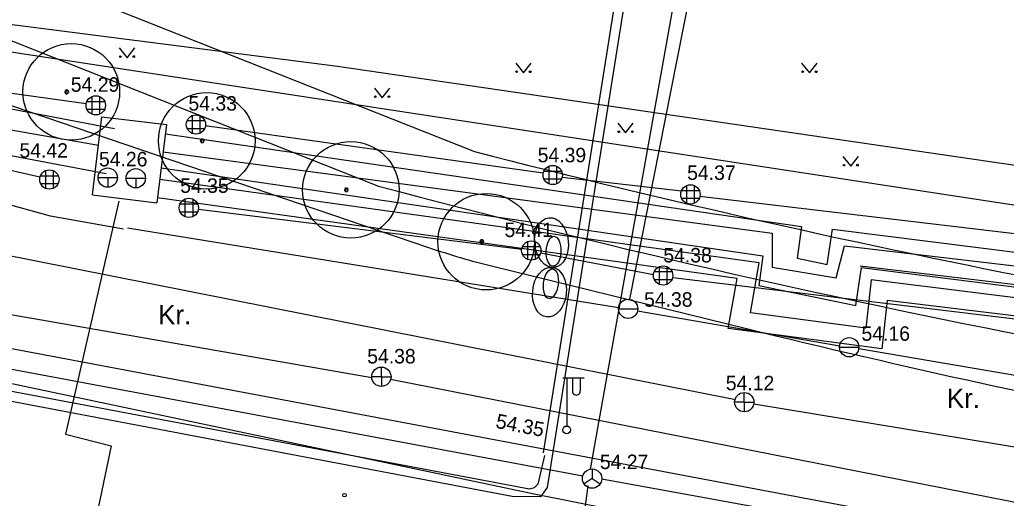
# Model space of a CAD drawing. Extents: x 9156 to 9809, y 2728 to 4000.
# Drawn here: x 9690.1 to 9741.2, y 3673.3 to 3698.1 of the extents above; entities that cross this region are included whole.
import ezdxf

# ---------------------------------------------------------------- set-up
doc = ezdxf.new("R2010")
doc.units = 0
for name, color, linetype in [('Level 16', 7, 'Continuous'), ('Level 17', 7, 'Continuous'), ('Level 18', 7, 'Continuous'), ('Level 54', 7, 'Continuous'), ('Level 56', 7, 'Continuous'), ('Level 8', 7, 'Continuous'), ('Level 9', 7, 'Continuous')]:
    doc.layers.add(name, color=color, linetype=linetype)

msp = doc.modelspace()

# ---------------------------------------------------------------- linework, layer by layer
at = {"layer": 'Level 16'}
msp.add_line((9680.691, 3682.788), (9760.055, 3667.827), dxfattribs=at)
at = {"layer": 'Level 17'}
for p, q in [((9685.405, 3702.503), (9713.644, 3691.304)), ((9687.87, 3697.76), (9708.677, 3689.509)), ((9719.248, 3674.474), (9628.975, 3691.391)), ((9713.128, 3625.933), (9719.527, 3673.974))]:
    msp.add_line(p, q, dxfattribs=at)
for radius, start in [(500, 255.50784), (503, 255.01114)]:
    msp.add_arc((9838.768, 4175.395), radius, start, 259.06086, dxfattribs=at)
at = {"layer": 'Level 18'}
for p, q in [((9683.7, 3695.714), (9711.256, 3686.333)), ((9714.602, 3685.354), (9727.724, 3682.129))]:
    msp.add_line(p, q, dxfattribs=at)
for centre, radius, start, end in [((9724.147, 3724.198), 40, 251.1988, 256.1947), ((9847.035, 4167.686), 500, 256.19474, 259.06086)]:
    msp.add_arc(centre, radius, start, end, dxfattribs=at)
at = {"layer": 'Level 54'}
for p, q in [((9721.688, 3683.648), (9732.75, 3739.763)), ((9719.649, 3674.847), (9730.614, 3736.312)), ((9717.216, 3675.691), (9724.011, 3718.574)), ((9724.506, 3718.575), (9717.413, 3673.886)), ((9695.258, 3696.668), (9695.661, 3696.163)), ((9695.661, 3696.163), (9696.058, 3696.668)), ((9691.692, 3687.955), (9662.174, 3696.032)), ((9715.782, 3695.886), (9716.183, 3695.383)), ((9716.183, 3695.383), (9716.582, 3695.886)), ((9730.58, 3695.886), (9730.981, 3695.383)), ((9730.981, 3695.383), (9731.38, 3695.886)), ((9693.542, 3693.769), (9681.903, 3695.413)), ((9708.464, 3694.591), (9708.867, 3694.086)), ((9708.867, 3694.086), (9709.264, 3694.591)), ((9694.178, 3691.621), (9680.878, 3693.909)), ((9693.582, 3693.893), (9694.499, 3693.893)), ((9693.841, 3694.151), (9693.841, 3693.235)), ((9694.241, 3694.151), (9694.241, 3693.235)), ((9693.582, 3693.493), (9694.499, 3693.493)), ((9693.863, 3689.052), (9694.359, 3693.104)), ((9694.359, 3693.104), (9697.7, 3692.695)), ((9698.766, 3692.901), (9699.683, 3692.901)), ((9699.025, 3693.159), (9699.025, 3692.243)), ((9699.425, 3693.159), (9699.425, 3692.243)), ((9721.066, 3692.774), (9721.469, 3692.269)), ((9721.469, 3692.269), (9721.866, 3692.774)), ((9680.291, 3692.482), (9691.152, 3689.985)), ((9697.7, 3692.695), (9697.204, 3688.643)), ((9698.766, 3692.501), (9699.683, 3692.501)), ((9717.205, 3690.175), (9699.704, 3692.634)), ((9719.248, 3674.474), (9628.975, 3691.391)), ((9697.533, 3691.287), (9729.058, 3687.079)), ((9732.718, 3691.044), (9733.121, 3690.539)), ((9733.121, 3690.539), (9733.518, 3691.044)), ((9691.438, 3690.307), (9691.438, 3689.391)), ((9691.838, 3690.307), (9691.838, 3689.391)), ((9717.238, 3690.284), (9718.155, 3690.284)), ((9717.496, 3690.543), (9717.496, 3689.626)), ((9717.896, 3690.543), (9717.896, 3689.626)), ((9691.18, 3690.049), (9692.096, 3690.049)), ((9694.158, 3689.948), (9695.158, 3689.948)), ((9694.658, 3689.948), (9694.658, 3689.448)), ((9695.612, 3689.917), (9696.612, 3689.917)), ((9696.112, 3689.917), (9696.112, 3689.417)), ((9717.238, 3689.884), (9718.155, 3689.884)), ((9724.353, 3689.246), (9718.18, 3689.956)), ((9691.18, 3689.649), (9692.096, 3689.649)), ((9724.366, 3689.278), (9725.282, 3689.278)), ((9724.624, 3689.536), (9724.624, 3688.62)), ((9725.024, 3689.536), (9725.024, 3688.62)), ((9674.744, 3688.858), (9727.149, 3678.46)), ((9695.234, 3688.726), (9692.473, 3676.649)), ((9693.863, 3689.052), (9697.204, 3688.643)), ((9698.658, 3688.84), (9698.658, 3687.924)), ((9699.058, 3688.84), (9699.058, 3687.924)), ((9724.366, 3688.878), (9725.282, 3688.878)), ((9761.637, 3684.666), (9725.313, 3688.971)), ((9698.4, 3688.582), (9699.317, 3688.582)), ((9698.4, 3688.182), (9699.317, 3688.182)), ((9699.354, 3688.314), (9716.095, 3686.234)), ((9695.47, 3687.269), (9691.692, 3687.955)), ((9721.107, 3683.203), (9695.676, 3687.321)), ((9716.384, 3686.63), (9716.384, 3685.714)), ((9716.784, 3686.63), (9716.784, 3685.714)), ((9729.058, 3687.079), (9729.058, 3685.314)), ((9716.126, 3686.372), (9717.042, 3686.372)), ((9732.36, 3684.763), (9732.8, 3686.417)), ((9732.8, 3686.417), (9759.874, 3683.218)), ((9716.126, 3685.972), (9717.042, 3685.972)), ((9717.087, 3686.052), (9722.915, 3684.935)), ((9722.951, 3685.077), (9723.867, 3685.077)), ((9723.209, 3685.335), (9723.209, 3684.419)), ((9723.609, 3685.335), (9723.609, 3684.419)), ((9729.058, 3685.314), (9732.36, 3684.763)), ((9708.328, 3679.577), (9679.401, 3684.636)), ((9722.951, 3684.677), (9723.867, 3684.677)), ((9723.904, 3684.776), (9766.956, 3679.572)), ((9721.101, 3683.151), (9722.101, 3683.151)), ((9732.562, 3681.221), (9722.088, 3683.027)), ((9716.5, 3673.808), (9677.017, 3681.264)), ((9732.54, 3681.159), (9733.54, 3681.159)), ((9805.306, 3668.907), (9733.541, 3681.071)), ((9715.597, 3673.433), (9677.197, 3680.714)), ((9708.825, 3679.63), (9708.825, 3680.13)), ((9708.825, 3679.63), (9708.325, 3679.63)), ((9708.825, 3679.63), (9709.325, 3679.63)), ((9708.825, 3679.63), (9708.825, 3679.13)), ((9746.659, 3672.134), (9709.302, 3679.48)), ((9718.216, 3679.579), (9719.316, 3679.579)), ((9718.416, 3679.579), (9718.416, 3677.079)), ((9718.716, 3679.579), (9718.716, 3678.879)), ((9719.116, 3679.579), (9719.116, 3678.879)), ((9727.611, 3678.314), (9727.611, 3678.814)), ((9727.611, 3678.314), (9727.111, 3678.314)), ((9727.611, 3678.314), (9728.111, 3678.314)), ((9727.611, 3678.314), (9727.611, 3677.814)), ((9728.106, 3678.226), (9749.978, 3674.621)), ((9692.473, 3676.649), (9694.832, 3676.045)), ((9694.832, 3676.045), (9693.929, 3671.668)), ((9717.276, 3675.557), (9716.916, 3674.057)), ((9719.734, 3674.855), (9719.734, 3674.355)), ((9719.734, 3674.355), (9719.318, 3674.077)), ((9719.734, 3674.355), (9720.15, 3674.077)), ((9720.234, 3674.349), (9804.862, 3658.927)), ((9716.736, 3673.867), (9716.5, 3673.808)), ((9716.916, 3674.057), (9716.736, 3673.867)), ((9717.413, 3673.886), (9717.066, 3673.406)), ((9717.066, 3673.406), (9715.597, 3673.433))]:
    msp.add_line(p, q, dxfattribs=at)
for points in [[(9695.017, 3692.471), (9681.545, 3695.027), (9656.694, 3702.787), (9660.162, 3724.853), (9656.065, 3725.674)], [(9694.576, 3690.145), (9680.969, 3692.726), (9654.037, 3701.136), (9657.47, 3722.977), (9655.6, 3723.353)], [(9694.576, 3690.145), (9680.969, 3692.726), (9654.037, 3701.136), (9657.47, 3722.977), (9655.6, 3723.353)], [(9669.366, 3700.509), (9706.561, 3695.721), (9760.177, 3687.877), (9760.263, 3708.241), (9757.403, 3709.459), (9722.811, 3716.105)], [(9668.849, 3683.691), (9716.728, 3673.571), (9733.181, 3670.306), (9749.81, 3667.577), (9753.185, 3667.02), (9755.937, 3666.713), (9759.285, 3666.165), (9760.87, 3667.83), (9761.204, 3674.559), (9762.185, 3706.838)], [(9761.574, 3686.738), (9760.208, 3685.671), (9670.741, 3699.357), (9669.366, 3700.509)], [(9697.642, 3692.217), (9730.577, 3687.41), (9730.35, 3685.767), (9731.897, 3685.447), (9732.17, 3687.273), (9750, 3685.031)], [(9697.426, 3690.449), (9728.572, 3685.904), (9728.358, 3684.36), (9733.38, 3683.323), (9733.674, 3685.287), (9749.856, 3683.23)], [(9750.105, 3682.667), (9734.173, 3684.657), (9733.9, 3682.154), (9727.924, 3682.941), (9728.388, 3685.532), (9697.353, 3689.853)], [(9750.085, 3681.743), (9735.01, 3683.587), (9734.737, 3681.076), (9726.771, 3682.126), (9727.237, 3684.724), (9697.236, 3688.901)], [(9750, 3683.386), (9733.605, 3685.361)]]:
    msp.add_lwpolyline(points, dxfattribs=at)
for centre, radius in [((9695.308, 3696.218), 0.0428), ((9696.008, 3696.218), 0.0452), ((9715.832, 3695.436), 0.0407), ((9716.532, 3695.436), 0.0486), ((9730.63, 3695.436), 0.0407), ((9731.33, 3695.436), 0.0486), ((9694.041, 3693.693), 0.5), ((9708.514, 3694.141), 0.0428), ((9709.214, 3694.141), 0.0452), ((9699.225, 3692.701), 0.5), ((9721.116, 3692.324), 0.0428), ((9721.816, 3692.324), 0.0452), ((9691.638, 3689.849), 0.5), ((9694.658, 3689.948), 0.5), ((9696.112, 3689.917), 0.5), ((9717.696, 3690.084), 0.5), ((9732.768, 3690.594), 0.0428), ((9733.468, 3690.594), 0.0452), ((9724.824, 3689.078), 0.5), ((9698.858, 3688.382), 0.5), ((9716.584, 3686.172), 0.5), ((9723.409, 3684.877), 0.5), ((9721.601, 3683.151), 0.5), ((9733.04, 3681.159), 0.5), ((9708.825, 3679.63), 0.5), ((9727.611, 3678.314), 0.5), ((9718.416, 3676.879), 0.2), ((9719.734, 3674.355), 0.5), ((9706.912, 3673.499), 0.0909)]:
    msp.add_circle(centre, radius, dxfattribs=at)
msp.add_arc((9718.916, 3678.879), 0.2, 179.9393, 0.0607, dxfattribs=at)
at = {"layer": 'Level 56'}
for p, q in [((9685.405, 3702.503), (9713.644, 3691.304)), ((9687.87, 3697.76), (9708.677, 3689.509)), ((9683.7, 3695.714), (9711.256, 3686.333)), ((9714.602, 3685.354), (9727.724, 3682.129))]:
    msp.add_line(p, q, dxfattribs=at)
for centre, radius, start, end in [((9838.768, 4175.395), 500, 255.50784, 259.06086), ((9838.768, 4175.395), 503, 255.01114, 259.06086), ((9724.147, 3724.198), 40, 251.1988, 256.1947), ((9847.035, 4167.686), 500, 256.19474, 259.06086)]:
    msp.add_arc(centre, radius, start, end, dxfattribs=at)
at = {"layer": 'Level 8'}
for centre, major_axis, ratio in [((9717.631, 3686.585), (0.134, -1.286), 0.674652), ((9717.631, 3686.585), (0.134, -1.286), 0.674652), ((9717.631, 3686.585), (0.134, -1.286), 0.674652), ((9717.631, 3686.585), (0.134, -1.286), 0.674652), ((9717.738, 3686.13), (-0.027, -0.777), 0.486914), ((9717.738, 3686.13), (-0.027, -0.777), 0.486914), ((9717.738, 3686.13), (-0.027, -0.777), 0.486914), ((9717.738, 3686.13), (-0.027, -0.777), 0.486914), ((9717.524, 3684.013), (0.134, 1.286), 0.674652), ((9717.524, 3684.013), (0.134, 1.286), 0.674652), ((9717.524, 3684.013), (0.134, 1.286), 0.674652), ((9717.524, 3684.013), (0.134, 1.286), 0.674652), ((9717.598, 3684.449), (0.102, 0.771), 0.486914), ((9717.598, 3684.449), (0.102, 0.771), 0.486914), ((9717.598, 3684.449), (0.102, 0.771), 0.486914), ((9717.598, 3684.449), (0.102, 0.771), 0.486914)]:
    msp.add_ellipse(centre, major_axis=major_axis, ratio=ratio, dxfattribs=at)
at = {"layer": 'Level 9'}
for p, q in [((9692.46, 3694.402), (9692.439, 3694.405)), ((9692.439, 3694.377), (9692.46, 3694.38)), ((9692.447, 3694.433), (9692.467, 3694.425)), ((9692.467, 3694.358), (9692.447, 3694.348)), ((9692.462, 3694.325), (9692.479, 3694.34)), ((9692.479, 3694.443), (9692.463, 3694.457)), ((9692.484, 3694.475), (9692.495, 3694.457)), ((9692.496, 3694.324), (9692.484, 3694.306)), ((9692.517, 3694.467), (9692.51, 3694.487)), ((9692.51, 3694.294), (9692.516, 3694.315)), ((9692.549, 3694.39), (9692.528, 3694.39)), ((9692.538, 3694.491), (9692.538, 3694.47)), ((9692.538, 3694.312), (9692.538, 3694.29)), ((9692.539, 3694.379), (9692.539, 3694.4)), ((9692.56, 3694.467), (9692.566, 3694.488)), ((9692.566, 3694.294), (9692.561, 3694.315)), ((9692.581, 3694.324), (9692.593, 3694.306)), ((9692.592, 3694.476), (9692.582, 3694.457)), ((9692.598, 3694.443), (9692.614, 3694.457)), ((9692.615, 3694.326), (9692.599, 3694.34)), ((9692.63, 3694.433), (9692.61, 3694.423)), ((9692.611, 3694.359), (9692.63, 3694.35)), ((9692.617, 3694.402), (9692.638, 3694.406)), ((9692.638, 3694.377), (9692.617, 3694.381)), ((9699.472, 3691.864), (9699.45, 3691.867)), ((9699.45, 3691.839), (9699.472, 3691.842)), ((9699.458, 3691.895), (9699.479, 3691.887)), ((9699.478, 3691.82), (9699.458, 3691.811)), ((9699.473, 3691.787), (9699.49, 3691.802)), ((9699.491, 3691.905), (9699.474, 3691.919)), ((9699.495, 3691.937), (9699.507, 3691.919)), ((9699.507, 3691.786), (9699.495, 3691.768)), ((9699.528, 3691.929), (9699.521, 3691.949)), ((9699.521, 3691.756), (9699.527, 3691.777)), ((9699.56, 3691.852), (9699.539, 3691.852)), ((9699.55, 3691.774), (9699.549, 3691.752)), ((9699.55, 3691.953), (9699.55, 3691.932)), ((9699.55, 3691.841), (9699.55, 3691.862)), ((9699.571, 3691.929), (9699.577, 3691.95)), ((9699.577, 3691.756), (9699.572, 3691.777)), ((9699.592, 3691.786), (9699.604, 3691.768)), ((9699.604, 3691.938), (9699.593, 3691.919)), ((9699.609, 3691.905), (9699.626, 3691.919)), ((9699.627, 3691.788), (9699.61, 3691.802)), ((9699.641, 3691.895), (9699.622, 3691.885)), ((9699.622, 3691.821), (9699.642, 3691.812)), ((9699.628, 3691.864), (9699.649, 3691.868)), ((9699.649, 3691.839), (9699.628, 3691.843)), ((9706.931, 3689.327), (9706.909, 3689.329)), ((9706.909, 3689.301), (9706.93, 3689.304)), ((9706.917, 3689.357), (9706.937, 3689.349)), ((9706.937, 3689.282), (9706.917, 3689.273)), ((9706.932, 3689.249), (9706.949, 3689.264)), ((9706.949, 3689.367), (9706.933, 3689.381)), ((9706.954, 3689.399), (9706.966, 3689.381)), ((9706.966, 3689.248), (9706.954, 3689.23)), ((9706.987, 3689.391), (9706.98, 3689.411)), ((9706.98, 3689.219), (9706.986, 3689.239)), ((9707.019, 3689.314), (9706.998, 3689.314)), ((9707.008, 3689.416), (9707.008, 3689.394)), ((9707.008, 3689.236), (9707.008, 3689.214)), ((9707.009, 3689.303), (9707.009, 3689.324)), ((9707.03, 3689.391), (9707.036, 3689.412)), ((9707.036, 3689.218), (9707.031, 3689.239)), ((9707.051, 3689.248), (9707.063, 3689.23)), ((9707.062, 3689.4), (9707.052, 3689.381)), ((9707.068, 3689.367), (9707.084, 3689.381)), ((9707.085, 3689.25), (9707.069, 3689.264)), ((9707.1, 3689.357), (9707.081, 3689.347)), ((9707.081, 3689.283), (9707.1, 3689.274)), ((9707.087, 3689.326), (9707.108, 3689.33)), ((9707.108, 3689.301), (9707.087, 3689.305)), ((9713.942, 3686.639), (9713.92, 3686.642)), ((9713.92, 3686.614), (9713.942, 3686.617)), ((9713.928, 3686.67), (9713.949, 3686.662)), ((9713.948, 3686.595), (9713.928, 3686.585)), ((9713.961, 3686.68), (9713.944, 3686.694)), ((9713.965, 3686.712), (9713.977, 3686.694)), ((9713.998, 3686.704), (9713.991, 3686.724)), ((9714.03, 3686.627), (9714.009, 3686.627)), ((9714.02, 3686.728), (9714.02, 3686.707)), ((9714.02, 3686.616), (9714.02, 3686.637)), ((9714.041, 3686.704), (9714.047, 3686.725)), ((9714.074, 3686.713), (9714.063, 3686.694)), ((9714.079, 3686.68), (9714.096, 3686.694)), ((9714.111, 3686.67), (9714.092, 3686.66)), ((9714.092, 3686.596), (9714.112, 3686.587)), ((9714.098, 3686.639), (9714.119, 3686.643)), ((9714.119, 3686.614), (9714.098, 3686.618)), ((9713.944, 3686.562), (9713.96, 3686.577)), ((9713.977, 3686.561), (9713.965, 3686.543)), ((9713.991, 3686.531), (9713.997, 3686.552)), ((9714.02, 3686.549), (9714.019, 3686.527)), ((9714.047, 3686.531), (9714.042, 3686.552)), ((9714.062, 3686.561), (9714.074, 3686.543)), ((9714.097, 3686.563), (9714.08, 3686.577))]:
    msp.add_line(p, q, dxfattribs=at)
for centre in [(9692.773, 3694.39), (9699.785, 3691.852), (9707.243, 3689.314), (9714.255, 3686.627)]:
    msp.add_circle(centre, 2.5, dxfattribs=at)
for centre, radius, start, end in [((9692.538, 3694.391), 0.101, 155.3123, 171.7042), ((9692.538, 3694.391), 0.101, 187.9671, 204.8625), ((9692.538, 3694.391), 0.0788, 171.5431, 187.6203), ((9692.538, 3694.391), 0.101, 220.7122, 237.1166), ((9692.538, 3694.391), 0.101, 122.8434, 139.0222), ((9692.538, 3694.391), 0.0788, 138.6432, 154.5795), ((9692.538, 3694.391), 0.0788, 204.4529, 220.4774), ((9692.538, 3694.391), 0.0788, 105.9559, 123.0564), ((9692.538, 3694.391), 0.0788, 237.451, 253.0843), ((9692.538, 3694.391), 0.101, 90.0356, 106.342), ((9692.538, 3694.391), 0.101, 253.2952, 269.5718), ((9692.538, 3694.391), 0.0788, 74.31, 90.043), ((9692.538, 3694.391), 0.0788, 269.9461, 286.3473), ((9692.538, 3694.391), 0.101, 57.6108, 74.1981), ((9692.538, 3694.391), 0.101, 285.972, 302.5562), ((9692.538, 3694.391), 0.0788, 302.254, 320.086), ((9692.538, 3694.391), 0.0788, 41.2062, 56.7795), ((9692.538, 3694.391), 0.0788, 8.0619, 24.0332), ((9692.538, 3694.391), 0.0788, 336.0557, 352.7558), ((9692.538, 3694.391), 0.101, 24.5394, 40.9852), ((9692.538, 3694.391), 0.101, 319.7777, 336.0738), ((9692.538, 3694.391), 0.101, 352.27, 8.583), ((9699.55, 3691.853), 0.101, 155.3123, 171.7042), ((9699.55, 3691.853), 0.101, 187.9671, 204.8625), ((9699.55, 3691.853), 0.0788, 171.5431, 187.6203), ((9699.55, 3691.853), 0.101, 220.7122, 237.1166), ((9699.55, 3691.853), 0.101, 122.8434, 139.0222), ((9699.55, 3691.853), 0.0788, 204.4529, 220.4774), ((9699.55, 3691.853), 0.0788, 138.6432, 154.5795), ((9699.55, 3691.853), 0.0788, 105.9559, 123.0564), ((9699.55, 3691.853), 0.0788, 237.451, 253.0843), ((9699.55, 3691.853), 0.101, 90.0356, 106.342), ((9699.55, 3691.853), 0.101, 253.2952, 269.5718), ((9699.55, 3691.853), 0.0788, 74.31, 90.043), ((9699.55, 3691.853), 0.0788, 269.9461, 286.3473), ((9699.55, 3691.853), 0.101, 57.6108, 74.1981), ((9699.55, 3691.853), 0.101, 285.972, 302.5562), ((9699.55, 3691.853), 0.0788, 302.254, 320.086), ((9699.55, 3691.853), 0.0788, 41.2062, 56.7795), ((9699.55, 3691.853), 0.0788, 8.0619, 24.0332), ((9699.55, 3691.853), 0.0788, 336.0557, 352.7558), ((9699.55, 3691.853), 0.101, 24.5394, 40.9852), ((9699.55, 3691.853), 0.101, 319.7777, 336.0738), ((9699.55, 3691.853), 0.101, 352.27, 8.583), ((9707.009, 3689.315), 0.101, 155.3123, 171.7042), ((9707.009, 3689.315), 0.101, 187.9671, 204.8625), ((9707.009, 3689.315), 0.0788, 171.5431, 187.6203), ((9707.009, 3689.315), 0.101, 220.7122, 237.1166), ((9707.009, 3689.315), 0.101, 122.8434, 139.0222), ((9707.009, 3689.315), 0.0788, 138.6432, 154.5795), ((9707.009, 3689.315), 0.0788, 204.4529, 220.4774), ((9707.009, 3689.315), 0.0788, 105.9559, 123.0564), ((9707.009, 3689.315), 0.0788, 237.451, 253.0843), ((9707.009, 3689.315), 0.101, 90.0356, 106.342), ((9707.009, 3689.315), 0.101, 253.2952, 269.5718), ((9707.009, 3689.315), 0.0788, 74.31, 90.043), ((9707.009, 3689.315), 0.0788, 269.9461, 286.3473), ((9707.009, 3689.315), 0.101, 57.6108, 74.1981), ((9707.009, 3689.315), 0.101, 285.972, 302.5562), ((9707.009, 3689.315), 0.0788, 302.254, 320.086), ((9707.009, 3689.315), 0.0788, 41.2062, 56.7795), ((9707.009, 3689.315), 0.0788, 8.0619, 24.0332), ((9707.009, 3689.315), 0.0788, 336.0557, 352.7558), ((9707.009, 3689.315), 0.101, 24.5394, 40.9852), ((9707.009, 3689.315), 0.101, 319.7777, 336.0738), ((9707.009, 3689.315), 0.101, 352.27, 8.583), ((9714.02, 3686.628), 0.101, 155.3123, 171.7042), ((9714.02, 3686.628), 0.101, 187.9671, 204.8625), ((9714.02, 3686.628), 0.0788, 171.5431, 187.6203), ((9714.02, 3686.628), 0.101, 122.8434, 139.0222), ((9714.02, 3686.628), 0.0788, 204.4529, 220.4774), ((9714.02, 3686.628), 0.0788, 138.6432, 154.5795), ((9714.02, 3686.628), 0.0788, 105.9559, 123.0564), ((9714.02, 3686.628), 0.101, 90.0356, 106.342), ((9714.02, 3686.628), 0.0788, 74.31, 90.043), ((9714.02, 3686.628), 0.101, 57.6108, 74.1981), ((9714.02, 3686.628), 0.0788, 41.2062, 56.7795), ((9714.02, 3686.628), 0.0788, 8.0619, 24.0332), ((9714.02, 3686.628), 0.0788, 336.0557, 352.7558), ((9714.02, 3686.628), 0.101, 24.5394, 40.9852), ((9714.02, 3686.628), 0.101, 319.7777, 336.0738), ((9714.02, 3686.628), 0.101, 352.27, 8.583), ((9714.02, 3686.628), 0.101, 220.7122, 237.1166), ((9714.02, 3686.628), 0.0788, 237.451, 253.0843), ((9714.02, 3686.628), 0.101, 253.2952, 269.5718), ((9714.02, 3686.628), 0.0788, 269.9461, 286.3473), ((9714.02, 3686.628), 0.101, 285.972, 302.5562), ((9714.02, 3686.628), 0.0788, 302.254, 320.086)]:
    msp.add_arc(centre, radius, start, end, dxfattribs=at)

# ---------------------------------------------------------------- texts
at = {"layer": 'Level 54'}
for s, height, p in [('54.29', 0.75, (9692.747, 3694.397)), ('54.33', 0.75, (9698.837, 3693.42)), ('54.42', 0.75, (9690.091, 3690.981)), ('54.26', 0.75, (9694.206, 3690.53)), ('54.39', 0.75, (9716.915, 3690.743)), ('54.37', 0.75, (9724.653, 3689.83)), ('54.35', 0.75, (9698.409, 3689.159)), ('54.41', 0.75, (9715.198, 3686.87)), ('54.38', 0.75, (9723.419, 3685.554)), ('54.38', 0.75, (9722.422, 3683.259)), ('Kr.', 1, (9697.272, 3682.342)), ('54.16', 0.75, (9733.677, 3681.495)), ('54.38', 0.75, (9708.091, 3680.319)), ('54.12', 0.75, (9726.653, 3678.929)), ('Kr.', 1, (9738.098, 3678.015)), ('54.27', 0.75, (9720.134, 3674.847))]:
    msp.add_text(s, height=height, dxfattribs=at).set_placement(p)
msp.add_text('54.35', height=0.75, rotation=349.0191, dxfattribs=at).set_placement((9714.705, 3676.988))

doc.saveas('drawing.dxf')
